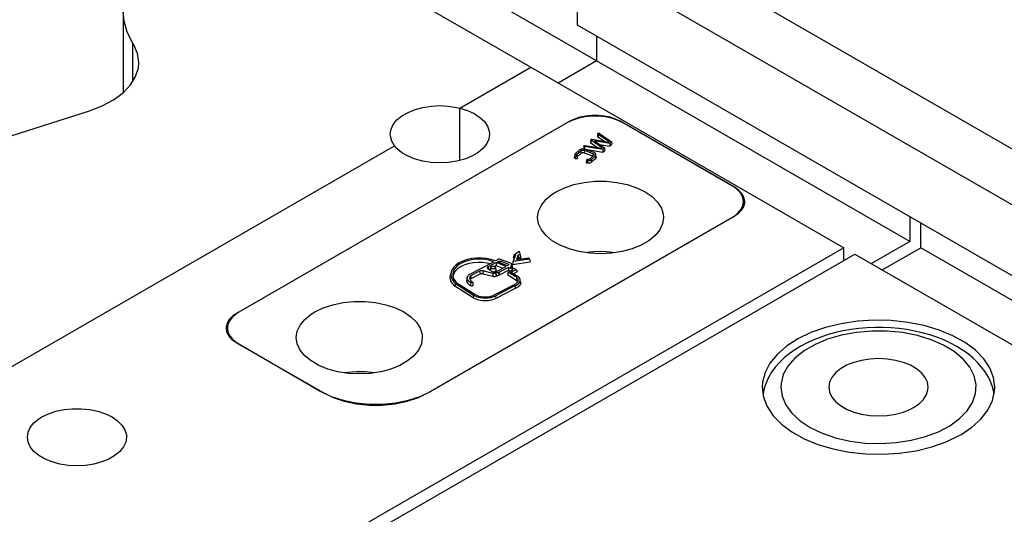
# Model space of a CAD drawing. Header units: inches. Extents: x 3 to 289, y 4 to 291.
# Tile 420 of 634: x 26.18 to 29.35, y 276.92 to 278.52. Entities that reach past the tile are written whole.
import ezdxf

# ---------------------------------------------------------------- set-up
doc = ezdxf.new("R2010")
doc.units = ezdxf.units.IN
doc.header["$LTSCALE"] = 0.5
doc.header["$MEASUREMENT"] = 0
doc.layers.add('DIE', color=7, linetype='Continuous')

msp = doc.modelspace()

# ---------------------------------------------------------------- linework, layer by layer
at = {"layer": 'DIE', "color": 9, "linetype": 'Continuous'}
for p, q in [((29.654, 277.9379), (27.8862, 278.9585)), ((26.8636, 278.9175), (27.824, 278.363)), ((28.0361, 278.3835), (27.329, 278.7917)), ((27.8862, 278.7789), (29.5656, 277.8093)), ((27.9746, 278.4992), (27.9746, 278.7278)), ((26.5098, 278.5415), (26.5098, 278.2812)), ((26.5124, 278.5121), (26.5098, 278.5415)), ((26.5228, 278.4761), (26.5124, 278.5121)), ((29.7424, 277.4786), (27.9746, 278.4992)), ((26.541, 278.4412), (26.5228, 278.4761)), ((28.0361, 278.4637), (28.0361, 278.3835)), ((28.0361, 278.4637), (28.0361, 278.3835)), ((26.541, 278.317), (26.541, 278.4412)), ((26.5443, 278.4356), (26.541, 278.4412)), ((26.5562, 278.4077), (26.5443, 278.4356)), ((26.5602, 278.3791), (26.5562, 278.4077)), ((26.5497, 278.3329), (26.5586, 278.3611)), ((26.5586, 278.3611), (26.5602, 278.3791)), ((27.5955, 278.2311), (27.824, 278.363)), ((27.5955, 278.2311), (27.824, 278.363)), ((27.824, 278.363), (28.8336, 277.7801)), ((28.0361, 278.3835), (27.9123, 278.312)), ((28.0361, 278.3835), (27.9123, 278.312)), ((29.0457, 277.8006), (28.0361, 278.3835)), ((26.533, 278.3058), (26.5497, 278.3329)), ((26.5091, 278.2806), (26.533, 278.3058)), ((26.4785, 278.258), (26.5091, 278.2806)), ((26.4005, 278.2226), (26.4419, 278.2385)), ((26.4419, 278.2385), (26.4785, 278.258)), ((27.4508, 278.2266), (27.4761, 278.2334)), ((27.4761, 278.2334), (27.5031, 278.2376)), ((27.5031, 278.2376), (27.5308, 278.239)), ((27.5308, 278.239), (27.5586, 278.2376)), ((27.5586, 278.2376), (27.5856, 278.2334)), ((27.5856, 278.2334), (27.5955, 278.2311)), ((27.5955, 278.0621), (27.5955, 278.2311)), ((27.5955, 278.0621), (27.5955, 278.2311)), ((27.5955, 278.2311), (27.6199, 278.2234)), ((26.1513, 278.1428), (26.4005, 278.2226)), ((27.3923, 278.1928), (27.4083, 278.206)), ((27.4083, 278.206), (27.428, 278.2174)), ((27.428, 278.2174), (27.4508, 278.2266)), ((27.6199, 278.2234), (27.6416, 278.2133)), ((27.6416, 278.2133), (27.66, 278.2012)), ((27.66, 278.2012), (27.6744, 278.1874)), ((27.9652, 278.1959), (27.9498, 278.1885)), ((27.9783, 278.1988), (27.9594, 278.1925)), ((27.9825, 278.2017), (27.9652, 278.1959)), ((27.9988, 278.2031), (27.9783, 278.1988)), ((28.0014, 278.2056), (27.9825, 278.2017)), ((28.0202, 278.2052), (27.9988, 278.2031)), ((28.0211, 278.2077), (28.0014, 278.2056)), ((28.042, 278.2052), (28.0202, 278.2052)), ((28.0411, 278.2077), (28.0211, 278.2077)), ((28.0609, 278.2056), (28.0411, 278.2077)), ((28.0635, 278.2031), (28.042, 278.2052)), ((28.0797, 278.2017), (28.0609, 278.2056)), ((28.084, 278.1988), (28.0635, 278.2031)), ((28.0971, 278.1959), (28.0797, 278.2017)), ((28.1028, 278.1925), (28.084, 278.1988)), ((28.1124, 278.1885), (28.0971, 278.1959)), ((27.9498, 278.1885), (26.875, 277.5679)), ((27.9427, 278.1844), (26.8821, 277.572)), ((27.3733, 278.1627), (27.3805, 278.1782)), ((27.3805, 278.1782), (27.3923, 278.1928)), ((27.6744, 278.1874), (27.6845, 278.1724)), ((27.6845, 278.1724), (27.6899, 278.1566)), ((27.9594, 278.1925), (27.9427, 278.1844)), ((28.1195, 278.1844), (28.1028, 278.1925)), ((28.4801, 277.9762), (28.1124, 278.1885)), ((28.4731, 277.9803), (28.1195, 278.1844)), ((27.3708, 278.1466), (27.3733, 278.1627)), ((27.3712, 278.1405), (27.3708, 278.1466)), ((27.3755, 278.1246), (27.3712, 278.1405)), ((27.6908, 278.1466), (27.6884, 278.1306)), ((27.6899, 278.1566), (27.6908, 278.1466)), ((28.0395, 278.1485), (28.0386, 278.1403)), ((28.0386, 278.1403), (28.0386, 278.1399)), ((28.0386, 278.1399), (28.0388, 278.1395)), ((28.0388, 278.1395), (28.039, 278.1392)), ((28.039, 278.1392), (28.0394, 278.1388)), ((28.0394, 278.1388), (28.0396, 278.1387)), ((28.0395, 278.1485), (28.0396, 278.1488)), ((28.0395, 278.1483), (28.0395, 278.1485)), ((28.0395, 278.148), (28.0395, 278.1483)), ((28.0397, 278.1477), (28.0395, 278.148)), ((28.0396, 278.1488), (28.0398, 278.1491)), ((28.0396, 278.1387), (28.0613, 278.1239)), ((28.0399, 278.1474), (28.0397, 278.1477)), ((28.0398, 278.1491), (28.04, 278.1493)), ((28.0402, 278.1472), (28.0399, 278.1474)), ((28.04, 278.1493), (28.0404, 278.1496)), ((28.0767, 278.1223), (28.0402, 278.1472)), ((28.0404, 278.1496), (28.0408, 278.1498)), ((28.0408, 278.1498), (28.0412, 278.15)), ((28.0412, 278.15), (28.0417, 278.1501)), ((28.0417, 278.1501), (28.0423, 278.1501)), ((28.0423, 278.1501), (28.0428, 278.1501)), ((28.0428, 278.1501), (28.0434, 278.1501)), ((28.0434, 278.1501), (28.0439, 278.15)), ((28.0439, 278.15), (28.0443, 278.1498)), ((28.0443, 278.1498), (28.0448, 278.1497)), ((28.0448, 278.1497), (28.045, 278.1495)), ((28.045, 278.1495), (28.0845, 278.1226)), ((25.6937, 277.1332), (27.3845, 278.1093)), ((25.7008, 277.1373), (27.3845, 278.1093)), ((27.3845, 278.1093), (27.3755, 278.1246)), ((27.3923, 278.1004), (27.3845, 278.1093)), ((27.4083, 278.0872), (27.3923, 278.1004)), ((27.6694, 278.1004), (27.6534, 278.0872)), ((27.6812, 278.115), (27.6694, 278.1004)), ((27.6884, 278.1306), (27.6812, 278.115)), ((27.9953, 278.1091), (27.9944, 278.101)), ((27.9944, 278.101), (27.9944, 278.1006)), ((27.9944, 278.1006), (27.9945, 278.1002)), ((27.9953, 278.1094), (27.9955, 278.1097)), ((27.9953, 278.1091), (27.9953, 278.1094)), ((27.9953, 278.1089), (27.9953, 278.1091)), ((27.9953, 278.1086), (27.9953, 278.1089)), ((27.9955, 278.1083), (27.9953, 278.1086)), ((27.9955, 278.1097), (27.9958, 278.11)), ((27.9958, 278.108), (27.9955, 278.1083)), ((27.9958, 278.11), (27.9961, 278.1102)), ((27.9961, 278.1078), (27.9958, 278.108)), ((27.9961, 278.1102), (27.9965, 278.1105)), ((27.9965, 278.1076), (27.9961, 278.1078)), ((27.9965, 278.1105), (27.997, 278.1106)), ((27.997, 278.1074), (27.9965, 278.1076)), ((27.997, 278.1106), (27.9975, 278.1107)), ((27.9975, 278.1073), (27.997, 278.1074)), ((27.9975, 278.1107), (27.998, 278.1108)), ((28.0561, 278.0974), (27.9975, 278.1073)), ((27.998, 278.1108), (27.9986, 278.1108)), ((27.9986, 278.1108), (27.9991, 278.1108)), ((27.9991, 278.1108), (27.9992, 278.1107)), ((27.9992, 278.1107), (28.0534, 278.1016)), ((28.0174, 278.1288), (28.0165, 278.1207)), ((28.0165, 278.1207), (28.0165, 278.1202)), ((28.0165, 278.1202), (28.0167, 278.1199)), ((28.0167, 278.1199), (28.0169, 278.1195)), ((28.0169, 278.1195), (28.0173, 278.1191)), ((28.0173, 278.1191), (28.0174, 278.119)), ((28.0174, 278.1288), (28.0175, 278.1291)), ((28.0174, 278.1287), (28.0174, 278.1288)), ((28.0174, 278.1284), (28.0174, 278.1287)), ((28.0176, 278.1281), (28.0174, 278.1284)), ((28.0174, 278.119), (28.039, 278.104)), ((28.0175, 278.1291), (28.0176, 278.1294)), ((28.0176, 278.1294), (28.0179, 278.1297)), ((28.0178, 278.1278), (28.0176, 278.1281)), ((28.0181, 278.1275), (28.0178, 278.1278)), ((28.0179, 278.1297), (28.0182, 278.1299)), ((28.0543, 278.1024), (28.0181, 278.1275)), ((28.0182, 278.1299), (28.0186, 278.1301)), ((28.0186, 278.1301), (28.0191, 278.1303)), ((28.0191, 278.1303), (28.0196, 278.1304)), ((28.0196, 278.1304), (28.0201, 278.1305)), ((28.0201, 278.1305), (28.0207, 278.1305)), ((28.0207, 278.1305), (28.0212, 278.1304)), ((28.0212, 278.1304), (28.0213, 278.1304)), ((28.0213, 278.1304), (28.0758, 278.1216)), ((28.0786, 278.1174), (28.0293, 278.1254)), ((28.0293, 278.1254), (28.062, 278.1026)), ((28.0456, 278.114), (28.079, 278.1086)), ((28.0534, 278.1016), (28.0543, 278.1024)), ((28.062, 278.1026), (28.0561, 278.0974)), ((28.062, 278.1026), (28.0631, 278.0945)), ((28.0758, 278.1216), (28.0767, 278.1223)), ((28.0845, 278.1226), (28.0786, 278.1174)), ((28.0786, 278.1174), (28.079, 278.1086)), ((28.079, 278.1086), (28.0856, 278.1145)), ((28.0845, 278.1226), (28.0856, 278.1145)), ((27.428, 278.0759), (27.4083, 278.0872)), ((27.4508, 278.0666), (27.428, 278.0759)), ((27.6337, 278.0759), (27.6108, 278.0666)), ((27.6534, 278.0872), (27.6337, 278.0759)), ((27.9654, 278.0809), (27.9646, 278.0728)), ((27.9646, 278.0716), (27.9646, 278.0728)), ((27.965, 278.0703), (27.9646, 278.0716)), ((27.9658, 278.0691), (27.965, 278.0703)), ((27.9656, 278.0816), (27.9654, 278.0809)), ((27.9654, 278.0809), (27.9655, 278.0797)), ((27.9655, 278.0797), (27.9659, 278.0785)), ((27.9661, 278.0829), (27.9656, 278.0816)), ((27.967, 278.0679), (27.9658, 278.0691)), ((27.9659, 278.0785), (27.9667, 278.0773)), ((27.967, 278.084), (27.9661, 278.0829)), ((27.9667, 278.0773), (27.9677, 278.0763)), ((27.9798, 278.0955), (27.967, 278.084)), ((27.9677, 278.0763), (27.968, 278.0761)), ((27.968, 278.0761), (27.9685, 278.0759)), ((27.9685, 278.0759), (27.9689, 278.0757)), ((27.9689, 278.0757), (27.9694, 278.0756)), ((27.9694, 278.0756), (27.97, 278.0756)), ((27.97, 278.0756), (27.9705, 278.0756)), ((27.9705, 278.0756), (27.9711, 278.0756)), ((27.9711, 278.0756), (27.9716, 278.0757)), ((27.9716, 278.0757), (27.972, 278.0759)), ((27.9717, 278.0809), (27.9719, 278.0815)), ((27.9717, 278.0803), (27.9717, 278.0809)), ((27.9717, 278.0802), (27.9717, 278.0803)), ((27.9719, 278.0796), (27.9717, 278.0802)), ((27.9719, 278.0815), (27.9723, 278.0821)), ((27.9723, 278.079), (27.9719, 278.0796)), ((27.972, 278.0759), (27.9725, 278.0761)), ((27.9723, 278.0821), (27.9724, 278.0822)), ((27.9728, 278.0784), (27.9723, 278.079)), ((27.9724, 278.0822), (27.9848, 278.0933)), ((27.9724, 278.0822), (27.9728, 278.0785)), ((27.9725, 278.0761), (27.9728, 278.0763)), ((27.9729, 278.0784), (27.9728, 278.0784)), ((27.9728, 278.0763), (27.9731, 278.0766)), ((27.9731, 278.0781), (27.9729, 278.0784)), ((27.9733, 278.0778), (27.9731, 278.0781)), ((27.9731, 278.0766), (27.9733, 278.0769)), ((27.9734, 278.0775), (27.9733, 278.0778)), ((27.9733, 278.0769), (27.9734, 278.0772)), ((27.9742, 278.0694), (27.9734, 278.0775)), ((27.9734, 278.0772), (27.9734, 278.0775)), ((27.9855, 278.0849), (27.9737, 278.0743)), ((27.9741, 278.0686), (27.9738, 278.0682)), ((27.9742, 278.069), (27.9741, 278.0686)), ((27.9742, 278.0694), (27.9742, 278.069)), ((27.98, 278.0957), (27.9798, 278.0955)), ((27.9819, 278.0968), (27.98, 278.0957)), ((27.9841, 278.0978), (27.9819, 278.0968)), ((27.9865, 278.0985), (27.9841, 278.0978)), ((27.9848, 278.0933), (27.9859, 278.0941)), ((27.9857, 278.085), (27.9855, 278.0849)), ((27.9867, 278.0856), (27.9857, 278.085)), ((27.9859, 278.0941), (27.9872, 278.0946)), ((27.9891, 278.099), (27.9865, 278.0985)), ((27.9879, 278.0861), (27.9867, 278.0856)), ((27.9872, 278.0946), (27.9886, 278.0951)), ((27.9892, 278.0865), (27.9879, 278.0861)), ((27.9886, 278.0951), (27.9902, 278.0954)), ((27.9918, 278.0992), (27.9891, 278.099)), ((27.9906, 278.0868), (27.9892, 278.0865)), ((27.9902, 278.0954), (27.9918, 278.0955)), ((27.9921, 278.0869), (27.9906, 278.0868)), ((27.9945, 278.0991), (27.9918, 278.0992)), ((27.9918, 278.0955), (27.9934, 278.0955)), ((27.9936, 278.0868), (27.9921, 278.0869)), ((27.9934, 278.0955), (27.995, 278.0953)), ((27.995, 278.0866), (27.9936, 278.0868)), ((27.9945, 278.1002), (27.9948, 278.0998)), ((27.9972, 278.0987), (27.9945, 278.0991)), ((27.9948, 278.0998), (27.9952, 278.0995)), ((27.995, 278.0953), (27.9966, 278.095)), ((27.9964, 278.0863), (27.995, 278.0866)), ((27.9952, 278.0995), (27.9956, 278.0992)), ((27.9956, 278.0992), (27.9962, 278.0989)), ((27.9962, 278.0989), (27.9964, 278.0988)), ((27.997, 278.0861), (27.9964, 278.0863)), ((27.9966, 278.095), (27.9968, 278.0949)), ((27.9968, 278.0949), (28.0233, 278.085)), ((28.0234, 278.0762), (27.997, 278.0861)), ((27.9997, 278.0981), (27.9972, 278.0987)), ((27.9988, 278.0984), (28.0565, 278.0886)), ((28.0004, 278.0979), (27.9997, 278.0981)), ((28.0278, 278.0876), (28.0004, 278.0979)), ((28.0263, 278.0778), (28.0138, 278.0668)), ((28.0188, 278.0646), (28.0317, 278.076)), ((28.0233, 278.085), (28.0239, 278.0848)), ((28.0242, 278.0758), (28.0234, 278.0762)), ((28.0239, 278.0848), (28.0251, 278.0841)), ((28.0251, 278.0841), (28.0261, 278.0834)), ((28.0261, 278.0834), (28.0268, 278.0825)), ((28.0267, 278.0783), (28.0263, 278.0778)), ((28.0272, 278.0792), (28.0267, 278.0783)), ((28.0268, 278.0825), (28.0273, 278.0816)), ((28.0275, 278.0801), (28.0272, 278.0792)), ((28.0273, 278.0816), (28.0275, 278.0807)), ((28.0275, 278.0807), (28.0275, 278.0801)), ((28.0294, 278.0867), (28.0278, 278.0876)), ((28.0311, 278.0855), (28.0294, 278.0867)), ((28.0324, 278.0841), (28.0311, 278.0855)), ((28.0317, 278.076), (28.0328, 278.0775)), ((28.0333, 278.0826), (28.0324, 278.0841)), ((28.0328, 278.0775), (28.0335, 278.079)), ((28.0339, 278.0696), (28.0329, 278.0681)), ((28.0337, 278.081), (28.0333, 278.0826)), ((28.0335, 278.079), (28.0337, 278.0805)), ((28.0346, 278.0729), (28.0337, 278.081)), ((28.0337, 278.0805), (28.0337, 278.081)), ((28.0345, 278.0712), (28.0339, 278.0696)), ((28.0346, 278.0729), (28.0345, 278.0712)), ((28.0561, 278.0974), (28.0565, 278.0886)), ((28.0565, 278.0886), (28.0631, 278.0945)), ((27.4761, 278.0598), (27.4508, 278.0666)), ((27.5031, 278.0556), (27.4761, 278.0598)), ((27.5308, 278.0542), (27.5031, 278.0556)), ((27.5586, 278.0556), (27.5308, 278.0542)), ((27.5856, 278.0598), (27.5586, 278.0556)), ((27.6108, 278.0666), (27.5856, 278.0598)), ((27.9674, 278.0676), (27.967, 278.0679)), ((27.9679, 278.0674), (27.9674, 278.0676)), ((27.9685, 278.0671), (27.9679, 278.0674)), ((27.9691, 278.067), (27.9685, 278.0671)), ((27.9698, 278.0669), (27.9691, 278.067)), ((27.9705, 278.0669), (27.9698, 278.0669)), ((27.9712, 278.067), (27.9705, 278.0669)), ((27.9718, 278.0671), (27.9712, 278.067)), ((27.9725, 278.0673), (27.9718, 278.0671)), ((27.973, 278.0675), (27.9725, 278.0673)), ((27.9735, 278.0678), (27.973, 278.0675)), ((27.9738, 278.0682), (27.9735, 278.0678)), ((28.0038, 278.0637), (28.0029, 278.0556)), ((28.0029, 278.0555), (28.0029, 278.0556)), ((28.003, 278.0551), (28.0029, 278.0555)), ((28.0032, 278.0547), (28.003, 278.0551)), ((28.0034, 278.0543), (28.0032, 278.0547)), ((28.0038, 278.054), (28.0034, 278.0543)), ((28.0039, 278.064), (28.0038, 278.0637)), ((28.0038, 278.0637), (28.0038, 278.0634)), ((28.0038, 278.0634), (28.0039, 278.0631)), ((28.0043, 278.0537), (28.0038, 278.054)), ((28.004, 278.0643), (28.0039, 278.064)), ((28.0039, 278.0631), (28.0041, 278.0628)), ((28.0043, 278.0646), (28.004, 278.0643)), ((28.0041, 278.0628), (28.0044, 278.0626)), ((28.0046, 278.0648), (28.0043, 278.0646)), ((28.0049, 278.0535), (28.0043, 278.0537)), ((28.0044, 278.0626), (28.0048, 278.0623)), ((28.005, 278.065), (28.0046, 278.0648)), ((28.0048, 278.0623), (28.0052, 278.0621)), ((28.0055, 278.0533), (28.0049, 278.0535)), ((28.0054, 278.0652), (28.005, 278.065)), ((28.0052, 278.0621), (28.0057, 278.062)), ((28.0059, 278.0653), (28.0054, 278.0652)), ((28.0062, 278.0532), (28.0055, 278.0533)), ((28.0057, 278.062), (28.0062, 278.0619)), ((28.0065, 278.0654), (28.0059, 278.0653)), ((28.0063, 278.0619), (28.0062, 278.0532)), ((28.0062, 278.0619), (28.0063, 278.0619)), ((28.0071, 278.0531), (28.0062, 278.0532)), ((28.0063, 278.0619), (28.0085, 278.0617)), ((28.007, 278.0654), (28.0065, 278.0654)), ((28.0075, 278.0654), (28.007, 278.0654)), ((28.0095, 278.0531), (28.0071, 278.0531)), ((28.008, 278.0654), (28.0075, 278.0654)), ((28.0091, 278.0653), (28.008, 278.0654)), ((28.0085, 278.0617), (28.0107, 278.0618)), ((28.0102, 278.0654), (28.0091, 278.0653)), ((28.0118, 278.0533), (28.0095, 278.0531)), ((28.0112, 278.0656), (28.0102, 278.0654)), ((28.0107, 278.0618), (28.0128, 278.0621)), ((28.0122, 278.0659), (28.0112, 278.0656)), ((28.014, 278.0537), (28.0118, 278.0533)), ((28.013, 278.0663), (28.0122, 278.0659)), ((28.0128, 278.0621), (28.0148, 278.0626)), ((28.0138, 278.0668), (28.013, 278.0663)), ((28.0161, 278.0543), (28.014, 278.0537)), ((28.0148, 278.0626), (28.0167, 278.0634)), ((28.0179, 278.0552), (28.0161, 278.0543)), ((28.0167, 278.0634), (28.0182, 278.0642)), ((28.0195, 278.0562), (28.0179, 278.0552)), ((28.0182, 278.0642), (28.0188, 278.0646)), ((28.0188, 278.0646), (28.0195, 278.0562)), ((28.0325, 278.0676), (28.0195, 278.0562)), ((28.0329, 278.0681), (28.0325, 278.0676)), ((27.9052, 277.9611), (27.9323, 277.9743)), ((27.9323, 277.9743), (27.963, 277.9845)), ((27.963, 277.9845), (27.9962, 277.9915)), ((27.9962, 277.9915), (28.0311, 277.995)), ((28.0311, 277.995), (28.0665, 277.995)), ((28.0665, 277.995), (28.1014, 277.9915)), ((28.1014, 277.9915), (28.1346, 277.9845)), ((28.1346, 277.9845), (28.1653, 277.9743)), ((28.1653, 277.9743), (28.1924, 277.9611)), ((28.4784, 277.977), (28.4731, 277.9803)), ((28.4804, 277.9756), (28.4784, 277.977)), ((28.4826, 277.9747), (28.4801, 277.9762)), ((28.4929, 277.9653), (28.4804, 277.9756)), ((28.495, 277.9656), (28.4826, 277.9747)), ((27.8729, 277.9368), (27.8932, 277.9536)), ((27.8932, 277.9536), (27.9052, 277.9611)), ((28.1924, 277.9611), (28.2152, 277.9455)), ((28.2152, 277.9455), (28.2329, 277.9278)), ((28.5021, 277.9539), (28.4929, 277.9653)), ((28.4984, 277.9624), (28.495, 277.9656)), ((28.5069, 277.9519), (28.4984, 277.9624)), ((28.5078, 277.9418), (28.5021, 277.9539)), ((28.5121, 277.9408), (28.5069, 277.9519)), ((28.5097, 277.9292), (28.5078, 277.9418)), ((27.8488, 277.8986), (27.8579, 277.9183)), ((27.8579, 277.9183), (27.8729, 277.9368)), ((28.2329, 277.9278), (28.245, 277.9085)), ((28.5021, 277.9045), (28.5078, 277.9167)), ((28.5045, 277.903), (28.5108, 277.914)), ((28.5078, 277.9167), (28.5097, 277.9292)), ((28.5097, 277.9116), (28.5097, 277.9292)), ((28.5108, 277.914), (28.5136, 277.9255)), ((28.5138, 277.9292), (28.5121, 277.9408)), ((28.5136, 277.9255), (28.5138, 277.9292)), ((27.4937, 277.3128), (28.4801, 277.8823)), ((27.5008, 277.3169), (28.4731, 277.8782)), ((27.8457, 277.8782), (27.8488, 277.8986)), ((27.8488, 277.8578), (27.8457, 277.8782)), ((28.245, 277.9085), (28.2512, 277.8884)), ((28.2519, 277.8782), (28.2488, 277.8578)), ((28.2512, 277.8884), (28.2519, 277.8782)), ((28.4731, 277.8782), (28.4784, 277.8815)), ((28.4784, 277.8815), (28.4913, 277.8916)), ((28.4801, 277.8823), (28.493, 277.8911)), ((28.4913, 277.8916), (28.4929, 277.8931)), ((28.4929, 277.8931), (28.5021, 277.9045)), ((28.493, 277.8911), (28.495, 277.8928)), ((28.495, 277.8928), (28.5045, 277.903)), ((29.0457, 277.8808), (29.0457, 277.8006)), ((27.8579, 277.8381), (27.8488, 277.8578)), ((28.2488, 277.8578), (28.2397, 277.8381)), ((29.0811, 277.7801), (29.0811, 277.8604)), ((27.8729, 277.8196), (27.8579, 277.8381)), ((27.8932, 277.8028), (27.8729, 277.8196)), ((28.2247, 277.8196), (28.2044, 277.8028)), ((28.2397, 277.8381), (28.2247, 277.8196)), ((27.9182, 277.7884), (27.8932, 277.8028)), ((27.9472, 277.7766), (27.9182, 277.7884)), ((28.1794, 277.7884), (28.1504, 277.7766)), ((28.2044, 277.8028), (28.1794, 277.7884)), ((29.0457, 277.8006), (28.922, 277.7291)), ((28.8336, 277.7801), (27.0086, 276.7265)), ((27.1356, 276.759), (28.8689, 277.7597)), ((27.7668, 277.7364), (27.776, 277.7573)), ((27.7703, 277.7576), (27.7669, 277.7486)), ((27.7703, 277.7576), (27.786, 277.769)), ((27.776, 277.7573), (27.7703, 277.7576)), ((27.7827, 277.7572), (27.7777, 277.742)), ((27.7899, 277.7569), (27.7827, 277.7572)), ((27.7827, 277.7572), (27.7842, 277.7479)), ((27.786, 277.769), (27.7899, 277.7569)), ((27.7899, 277.7569), (27.7921, 277.7476)), ((27.9793, 277.768), (27.9472, 277.7766)), ((28.0135, 277.7627), (27.9793, 277.768)), ((28.0488, 277.7609), (28.0135, 277.7627)), ((28.0841, 277.7627), (28.0488, 277.7609)), ((28.1183, 277.768), (28.0841, 277.7627)), ((28.1504, 277.7766), (28.1183, 277.768)), ((28.8336, 277.7393), (28.8336, 277.7801)), ((28.8689, 277.7597), (30.4238, 276.862)), ((28.9573, 277.7087), (29.0811, 277.7801)), ((30.5476, 276.9335), (29.0811, 277.7801)), ((27.5821, 277.7242), (27.5742, 277.7162)), ((27.5864, 277.7215), (27.5793, 277.7139)), ((27.5923, 277.7314), (27.5821, 277.7242)), ((27.5957, 277.7282), (27.5864, 277.7215)), ((27.5912, 277.7154), (27.6011, 277.7217)), ((27.6045, 277.7374), (27.5923, 277.7314)), ((27.6069, 277.7339), (27.5957, 277.7282)), ((27.6011, 277.7217), (27.6127, 277.7268)), ((27.6183, 277.742), (27.6045, 277.7374)), ((27.6197, 277.7384), (27.6069, 277.7339)), ((27.6127, 277.7268), (27.6257, 277.7307)), ((27.6333, 277.7453), (27.6183, 277.742)), ((27.6336, 277.7415), (27.6197, 277.7384)), ((27.6251, 277.6937), (27.7051, 277.7353)), ((27.6257, 277.7307), (27.6396, 277.7332)), ((27.6491, 277.7469), (27.6333, 277.7453)), ((27.6482, 277.7432), (27.6336, 277.7415)), ((27.6396, 277.7332), (27.6541, 277.7343)), ((27.6631, 277.7434), (27.6482, 277.7432)), ((27.6651, 277.747), (27.6491, 277.7469)), ((27.6541, 277.7343), (27.6687, 277.7339)), ((27.6779, 277.7422), (27.6631, 277.7434)), ((27.6809, 277.7454), (27.6651, 277.747)), ((27.6687, 277.7339), (27.6829, 277.7321)), ((27.692, 277.7394), (27.6779, 277.7422)), ((27.696, 277.7423), (27.6809, 277.7454)), ((27.6829, 277.7321), (27.6941, 277.7296)), ((27.7122, 277.7325), (27.686, 277.7188)), ((27.7051, 277.7353), (27.692, 277.7394)), ((27.7099, 277.7378), (27.696, 277.7423)), ((27.6962, 277.7192), (27.6969, 277.7197)), ((27.6969, 277.7197), (27.6979, 277.7202)), ((27.6979, 277.7202), (27.6991, 277.7206)), ((27.6991, 277.7206), (27.7004, 277.7208)), ((27.7004, 277.7208), (27.7017, 277.721)), ((27.7017, 277.721), (27.7031, 277.721)), ((27.7031, 277.721), (27.7045, 277.7208)), ((27.7045, 277.7208), (27.7057, 277.7206)), ((27.7057, 277.7206), (27.7069, 277.7202)), ((27.7069, 277.7202), (27.7124, 277.723)), ((27.7069, 277.7202), (27.708, 277.7197)), ((27.708, 277.7197), (27.7089, 277.7191)), ((27.7201, 277.743), (27.7099, 277.7378)), ((27.7113, 277.7025), (27.7443, 277.7197)), ((27.7443, 277.7197), (27.7122, 277.7325)), ((27.7122, 277.7325), (27.7124, 277.723)), ((27.7124, 277.723), (27.7341, 277.7144)), ((27.717, 277.7349), (27.7214, 277.7372)), ((27.7491, 277.7222), (27.717, 277.7349)), ((27.723, 277.7435), (27.7201, 277.743)), ((27.7214, 277.7372), (27.7254, 277.7377)), ((27.7214, 277.7372), (27.7218, 277.733)), ((27.7567, 277.7316), (27.723, 277.7435)), ((27.7254, 277.7377), (27.7252, 277.7317)), ((27.7254, 277.7377), (27.7518, 277.7274)), ((27.7498, 277.7227), (27.7491, 277.7222)), ((27.7508, 277.7236), (27.7498, 277.7227)), ((27.7514, 277.7246), (27.7508, 277.7236)), ((27.7518, 277.7274), (27.7512, 277.7241)), ((27.7518, 277.7256), (27.7514, 277.7246)), ((27.7518, 277.7274), (27.7519, 277.7267)), ((27.7519, 277.7257), (27.7518, 277.7256)), ((27.7519, 277.7267), (27.7519, 277.7257)), ((27.7623, 277.728), (27.7567, 277.7316)), ((27.76, 277.7178), (27.7623, 277.728)), ((27.7623, 277.728), (27.7642, 277.7201)), ((27.7642, 277.7201), (27.7633, 277.7163)), ((27.7668, 277.7364), (27.7644, 277.7268)), ((27.7644, 277.7268), (27.8217, 277.7347)), ((27.8195, 277.7436), (27.7668, 277.7364)), ((27.7669, 277.7486), (27.7721, 277.7483)), ((27.7777, 277.742), (27.8172, 277.7483)), ((27.7824, 277.7427), (27.7842, 277.7479)), ((27.7842, 277.7479), (27.7921, 277.7476)), ((27.8172, 277.7483), (27.8195, 277.7436)), ((27.8195, 277.7436), (27.8217, 277.7347)), ((27.5642, 277.683), (27.5648, 277.6924)), ((27.5666, 277.7007), (27.5648, 277.6927)), ((27.5648, 277.6924), (27.5648, 277.6927)), ((27.5666, 277.7007), (27.566, 277.6915)), ((27.566, 277.6915), (27.5681, 277.6823)), ((27.5688, 277.7075), (27.5666, 277.7007)), ((27.5742, 277.7162), (27.5688, 277.7075)), ((27.5745, 277.7058), (27.5723, 277.6972)), ((27.5723, 277.6972), (27.5726, 277.6886)), ((27.5726, 277.6886), (27.5728, 277.688)), ((27.5728, 277.688), (27.5759, 277.6795)), ((27.5739, 277.6839), (27.5746, 277.6923)), ((27.5793, 277.7139), (27.5745, 277.7058)), ((27.5746, 277.6923), (27.5778, 277.7005)), ((27.5778, 277.7005), (27.5834, 277.7083)), ((27.5834, 277.7083), (27.5912, 277.7154)), ((27.6191, 277.6848), (27.6204, 277.6881)), ((27.6204, 277.6881), (27.6226, 277.6914)), ((27.6226, 277.6914), (27.6251, 277.6937)), ((27.6296, 277.6895), (27.6278, 277.6869)), ((27.659, 277.7048), (27.6296, 277.6895)), ((27.6296, 277.6895), (27.6311, 277.6807)), ((27.6311, 277.6807), (27.6602, 277.6959)), ((27.66, 277.7052), (27.659, 277.7048)), ((27.6615, 277.7058), (27.66, 277.7052)), ((27.6602, 277.6959), (27.6615, 277.6964)), ((27.6633, 277.7062), (27.6615, 277.7058)), ((27.6615, 277.6964), (27.6628, 277.6968)), ((27.6628, 277.6968), (27.6643, 277.6971)), ((27.6651, 277.7064), (27.6633, 277.7062)), ((27.6643, 277.6971), (27.6658, 277.6972)), ((27.6669, 277.7064), (27.6651, 277.7064)), ((27.6658, 277.6972), (27.6673, 277.6971)), ((27.6687, 277.7062), (27.6669, 277.7064)), ((27.6673, 277.6971), (27.6688, 277.6969)), ((27.6704, 277.7058), (27.6687, 277.7062)), ((27.6688, 277.6969), (27.6697, 277.6967)), ((27.6697, 277.6967), (27.7012, 277.6885)), ((27.7019, 277.6976), (27.6704, 277.7058)), ((27.6837, 277.7164), (27.6836, 277.7156)), ((27.6836, 277.7156), (27.6837, 277.7153)), ((27.684, 277.717), (27.6837, 277.7164)), ((27.6837, 277.7153), (27.6839, 277.7146)), ((27.6839, 277.7146), (27.6844, 277.7139)), ((27.6845, 277.7177), (27.684, 277.717)), ((27.6844, 277.7139), (27.6851, 277.7133)), ((27.6851, 277.7183), (27.6845, 277.7177)), ((27.686, 277.7188), (27.6851, 277.7183)), ((27.6851, 277.7133), (27.6854, 277.7131)), ((27.6854, 277.7131), (27.7014, 277.7028)), ((27.6889, 277.7108), (27.6939, 277.7134)), ((27.6929, 277.709), (27.6928, 277.7083)), ((27.6947, 277.717), (27.6929, 277.709)), ((27.6946, 277.7167), (27.6947, 277.717)), ((27.6947, 277.7159), (27.6946, 277.7167)), ((27.6947, 277.717), (27.6949, 277.7178)), ((27.6949, 277.7151), (27.6947, 277.7159)), ((27.6949, 277.7178), (27.6955, 277.7185)), ((27.6955, 277.7144), (27.6949, 277.7151)), ((27.6955, 277.7185), (27.6962, 277.7192)), ((27.6962, 277.7137), (27.6955, 277.7144)), ((27.6971, 277.7131), (27.6962, 277.7137)), ((27.6982, 277.7127), (27.6971, 277.7131)), ((27.6994, 277.7123), (27.6982, 277.7127)), ((27.7007, 277.712), (27.6994, 277.7123)), ((27.702, 277.7119), (27.7007, 277.712)), ((27.7012, 277.6885), (27.7032, 277.6881)), ((27.7014, 277.7028), (27.7023, 277.7024)), ((27.7018, 277.7028), (27.7035, 277.7028)), ((27.7026, 277.6975), (27.7019, 277.6976)), ((27.7034, 277.712), (27.702, 277.7119)), ((27.7023, 277.7024), (27.7033, 277.702)), ((27.7043, 277.6972), (27.7026, 277.6975)), ((27.7032, 277.6881), (27.7053, 277.6879)), ((27.7033, 277.702), (27.7044, 277.7017)), ((27.7047, 277.7121), (27.7034, 277.712)), ((27.7035, 277.7028), (27.7051, 277.703)), ((27.7062, 277.6971), (27.7043, 277.6972)), ((27.7044, 277.7017), (27.7056, 277.7015)), ((27.706, 277.7124), (27.7047, 277.7121)), ((27.7051, 277.703), (27.7067, 277.7033)), ((27.7053, 277.6879), (27.7074, 277.688)), ((27.7056, 277.7015), (27.7069, 277.7015)), ((27.7072, 277.7128), (27.706, 277.7124)), ((27.708, 277.6972), (27.7062, 277.6971)), ((27.7067, 277.7033), (27.7081, 277.7038)), ((27.7069, 277.7015), (27.7081, 277.7016)), ((27.7082, 277.7134), (27.7072, 277.7128)), ((27.7074, 277.688), (27.7096, 277.6882)), ((27.7098, 277.6975), (27.708, 277.6972)), ((27.7081, 277.7038), (27.7092, 277.7044)), ((27.7081, 277.7016), (27.7093, 277.7018)), ((27.709, 277.714), (27.7082, 277.7134)), ((27.7089, 277.7191), (27.7095, 277.7184)), ((27.7097, 277.7147), (27.709, 277.714)), ((27.7092, 277.7044), (27.7103, 277.7051)), ((27.7093, 277.7018), (27.7103, 277.7021)), ((27.7095, 277.7184), (27.71, 277.7176)), ((27.7096, 277.6882), (27.7116, 277.6886)), ((27.7101, 277.7154), (27.7097, 277.7147)), ((27.7115, 277.6979), (27.7098, 277.6975)), ((27.71, 277.7176), (27.7102, 277.717)), ((27.7103, 277.7162), (27.7101, 277.7154)), ((27.712, 277.709), (27.7102, 277.717)), ((27.7102, 277.717), (27.7103, 277.7162)), ((27.7103, 277.7051), (27.7111, 277.7059)), ((27.7103, 277.7021), (27.7113, 277.7025)), ((27.7111, 277.7059), (27.7117, 277.7069)), ((27.7202, 277.7008), (27.7115, 277.6979)), ((27.7116, 277.6886), (27.7123, 277.6888)), ((27.7117, 277.7069), (27.712, 277.7078)), ((27.712, 277.7088), (27.712, 277.709)), ((27.712, 277.7078), (27.712, 277.7088)), ((27.7123, 277.6888), (27.721, 277.6917)), ((27.7205, 277.7009), (27.7202, 277.7008)), ((27.722, 277.7015), (27.7205, 277.7009)), ((27.721, 277.6917), (27.7228, 277.6924)), ((27.7517, 277.717), (27.722, 277.7015)), ((27.7228, 277.6924), (27.7232, 277.6926)), ((27.7232, 277.6926), (27.7518, 277.7075)), ((27.7511, 277.7019), (27.7486, 277.6938)), ((27.7486, 277.6938), (27.7771, 277.6755)), ((27.7511, 277.7019), (27.767, 277.7101)), ((27.7785, 277.6843), (27.7511, 277.7019)), ((27.767, 277.7101), (27.7517, 277.717)), ((27.7517, 277.717), (27.7518, 277.7075)), ((27.7518, 277.7075), (27.7572, 277.7051)), ((27.7599, 277.7016), (27.7767, 277.7104)), ((27.7782, 277.6899), (27.7599, 277.7016)), ((27.7767, 277.7104), (27.76, 277.7178)), ((27.7795, 277.7023), (27.7681, 277.6964)), ((27.7767, 277.7104), (27.7795, 277.7023)), ((27.7788, 277.6896), (27.7782, 277.6899)), ((27.7828, 277.6871), (27.7788, 277.6896)), ((27.5665, 277.6737), (27.5642, 277.683)), ((27.5716, 277.6647), (27.5665, 277.6737)), ((27.5681, 277.6823), (27.5731, 277.6735)), ((27.5793, 277.6564), (27.5716, 277.6647)), ((27.5731, 277.6735), (27.5805, 277.6654)), ((27.5759, 277.6795), (27.5815, 277.6716)), ((27.5807, 277.6652), (27.5793, 277.6564)), ((27.6382, 277.6187), (27.5793, 277.6564)), ((27.5805, 277.6654), (27.5807, 277.6652)), ((27.5807, 277.6652), (27.6395, 277.6275)), ((27.5815, 277.6716), (27.5857, 277.6674)), ((27.5857, 277.6674), (27.6441, 277.6299)), ((27.6174, 277.6767), (27.6171, 277.6731)), ((27.6171, 277.6731), (27.618, 277.6695)), ((27.6191, 277.6848), (27.6174, 277.6767)), ((27.618, 277.6695), (27.6199, 277.666)), ((27.6189, 277.6831), (27.6191, 277.6848)), ((27.6192, 277.6796), (27.6189, 277.6831)), ((27.6205, 277.6762), (27.6192, 277.6796)), ((27.6199, 277.666), (27.6229, 277.6628)), ((27.6228, 277.673), (27.6205, 277.6762)), ((27.626, 277.6701), (27.6228, 277.673)), ((27.6229, 277.6628), (27.6267, 277.6599)), ((27.6301, 277.6676), (27.626, 277.6701)), ((27.6269, 277.6842), (27.6267, 277.6814)), ((27.6267, 277.6814), (27.6269, 277.6803)), ((27.6267, 277.6599), (27.6289, 277.6587)), ((27.6278, 277.6869), (27.6269, 277.6842)), ((27.6269, 277.6803), (27.6279, 277.6776)), ((27.6279, 277.6776), (27.6297, 277.675)), ((27.6287, 277.6763), (27.6298, 277.6789)), ((27.6289, 277.6587), (27.6296, 277.6583)), ((27.6296, 277.6583), (27.6304, 277.658)), ((27.6297, 277.675), (27.6323, 277.6726)), ((27.6298, 277.6789), (27.6311, 277.6807)), ((27.6304, 277.6674), (27.6301, 277.6676)), ((27.6309, 277.6672), (27.6304, 277.6674)), ((27.6304, 277.658), (27.6313, 277.6578)), ((27.6314, 277.667), (27.6309, 277.6672)), ((27.6313, 277.6578), (27.6322, 277.6577)), ((27.6321, 277.6669), (27.6314, 277.667)), ((27.6327, 277.6669), (27.6321, 277.6669)), ((27.6322, 277.6577), (27.6332, 277.6577)), ((27.6323, 277.6726), (27.6352, 277.6707)), ((27.6334, 277.6669), (27.6327, 277.6669)), ((27.6332, 277.6577), (27.6342, 277.6578)), ((27.634, 277.667), (27.6334, 277.6669)), ((27.6346, 277.6671), (27.634, 277.667)), ((27.6342, 277.6578), (27.6351, 277.6579)), ((27.6352, 277.6673), (27.6346, 277.6671)), ((27.6351, 277.6579), (27.6359, 277.6582)), ((27.6352, 277.6707), (27.6357, 277.6705)), ((27.6357, 277.6676), (27.6352, 277.6673)), ((27.6357, 277.6705), (27.6361, 277.6702)), ((27.6361, 277.6679), (27.6357, 277.6676)), ((27.6359, 277.6582), (27.6367, 277.6585)), ((27.6361, 277.6702), (27.6364, 277.6698)), ((27.6364, 277.6682), (27.6361, 277.6679)), ((27.6364, 277.6698), (27.6366, 277.6695)), ((27.6366, 277.6686), (27.6364, 277.6682)), ((27.6366, 277.6695), (27.6366, 277.6693)), ((27.6384, 277.6613), (27.6366, 277.6693)), ((27.6366, 277.6693), (27.6367, 277.6689)), ((27.6367, 277.6689), (27.6366, 277.6686)), ((27.6367, 277.6585), (27.6373, 277.659)), ((27.6373, 277.659), (27.6378, 277.6594)), ((27.6378, 277.6594), (27.6382, 277.6599)), ((27.6382, 277.6599), (27.6384, 277.6605)), ((27.6384, 277.661), (27.6384, 277.6613)), ((27.6384, 277.6605), (27.6384, 277.661)), ((27.7055, 277.6281), (27.7688, 277.661)), ((27.7097, 277.6254), (27.7725, 277.658)), ((27.7688, 277.661), (27.7729, 277.6625)), ((27.7725, 277.658), (27.7774, 277.66)), ((27.7725, 277.658), (27.7735, 277.649)), ((27.7729, 277.6625), (27.7764, 277.6645)), ((27.7764, 277.6645), (27.7793, 277.6667)), ((27.7785, 277.6843), (27.7771, 277.6755)), ((27.7771, 277.6755), (27.7793, 277.6732)), ((27.7774, 277.66), (27.7816, 277.6624)), ((27.779, 277.6839), (27.7785, 277.6843)), ((27.7813, 277.6814), (27.779, 277.6839)), ((27.7793, 277.6732), (27.7809, 277.6708)), ((27.7793, 277.6667), (27.7815, 277.6692)), ((27.7809, 277.6708), (27.7814, 277.6694)), ((27.7828, 277.6787), (27.7813, 277.6814)), ((27.7815, 277.6692), (27.7829, 277.6719)), ((27.7816, 277.6624), (27.7851, 277.6652)), ((27.7859, 277.6841), (27.7828, 277.6871)), ((27.7834, 277.6759), (27.7828, 277.6787)), ((27.7829, 277.6719), (27.7832, 277.6731)), ((27.7832, 277.6731), (27.7834, 277.6759)), ((27.7851, 277.6652), (27.7876, 277.6683)), ((27.7887, 277.6589), (27.7857, 277.6557)), ((27.7882, 277.681), (27.7859, 277.6841)), ((27.7876, 277.6683), (27.7892, 277.6716)), ((27.7894, 277.6776), (27.7882, 277.681)), ((27.7906, 277.6624), (27.7887, 277.6589)), ((27.7892, 277.6716), (27.7897, 277.6751)), ((27.7912, 277.6696), (27.7894, 277.6776)), ((27.7897, 277.6751), (27.7894, 277.6776)), ((27.7914, 277.666), (27.7906, 277.6624)), ((27.7912, 277.6696), (27.7914, 277.666)), ((27.6395, 277.6275), (27.6458, 277.6241)), ((27.6441, 277.6299), (27.6497, 277.627)), ((27.6458, 277.6241), (27.6531, 277.6214)), ((27.6497, 277.627), (27.656, 277.6246)), ((27.656, 277.6246), (27.663, 277.6229)), ((27.6927, 277.6235), (27.6995, 277.6254)), ((27.6995, 277.6254), (27.7055, 277.6281)), ((27.7028, 277.6224), (27.7097, 277.6254)), ((27.7735, 277.649), (27.7109, 277.6165)), ((27.7773, 277.6505), (27.7735, 277.649)), ((27.7819, 277.6529), (27.7773, 277.6505)), ((27.7857, 277.6557), (27.7819, 277.6529)), ((27.1545, 277.5864), (27.1851, 277.5966)), ((27.1851, 277.5966), (27.2184, 277.6036)), ((27.2184, 277.6036), (27.2533, 277.6072)), ((27.2533, 277.6072), (27.2887, 277.6072)), ((27.2887, 277.6072), (27.3236, 277.6036)), ((27.3236, 277.6036), (27.3568, 277.5966)), ((27.3568, 277.5966), (27.3875, 277.5864)), ((27.6447, 277.6151), (27.6382, 277.6187)), ((27.6523, 277.6123), (27.6447, 277.6151)), ((27.6605, 277.6103), (27.6523, 277.6123)), ((27.6531, 277.6214), (27.6611, 277.6194)), ((27.6693, 277.6091), (27.6605, 277.6103)), ((27.6611, 277.6194), (27.6695, 277.6183)), ((27.663, 277.6229), (27.6704, 277.6219)), ((27.6782, 277.6089), (27.6693, 277.6091)), ((27.6695, 277.6183), (27.6782, 277.618)), ((27.6704, 277.6219), (27.678, 277.6216)), ((27.678, 277.6216), (27.6855, 277.6222)), ((27.6782, 277.618), (27.6868, 277.6187)), ((27.6871, 277.6095), (27.6782, 277.6089)), ((27.6855, 277.6222), (27.6927, 277.6235)), ((27.6868, 277.6187), (27.6951, 277.6201)), ((27.6957, 277.611), (27.6871, 277.6095)), ((27.6951, 277.6201), (27.7028, 277.6224)), ((27.7037, 277.6134), (27.6957, 277.611)), ((27.7109, 277.6165), (27.7037, 277.6134)), ((26.875, 277.5679), (26.8621, 277.5591)), ((26.8768, 277.5688), (26.8638, 277.5586)), ((26.8821, 277.572), (26.8768, 277.5688)), ((27.0951, 277.549), (27.1154, 277.5657)), ((27.1154, 277.5657), (27.1274, 277.5733)), ((27.1274, 277.5733), (27.1545, 277.5864)), ((27.3875, 277.5864), (27.4146, 277.5733)), ((27.4146, 277.5733), (27.4374, 277.5576)), ((26.8444, 277.5362), (26.8415, 277.5247)), ((26.8507, 277.5472), (26.8444, 277.5362)), ((26.8474, 277.5335), (26.8455, 277.521)), ((26.853, 277.5457), (26.8474, 277.5335)), ((26.8601, 277.5574), (26.8507, 277.5472)), ((26.8622, 277.5571), (26.853, 277.5457)), ((26.8621, 277.5591), (26.8601, 277.5574)), ((26.8638, 277.5586), (26.8622, 277.5571)), ((27.0709, 277.5107), (27.0801, 277.5305)), ((27.0801, 277.5305), (27.0951, 277.549)), ((27.4374, 277.5576), (27.4551, 277.5399)), ((27.4551, 277.5399), (27.4672, 277.5207)), ((28.8241, 277.5351), (28.7737, 277.5227)), ((28.8771, 277.543), (28.8241, 277.5351)), ((28.9315, 277.5465), (28.8771, 277.543)), ((28.9862, 277.5453), (28.9315, 277.5465)), ((29.04, 277.5396), (28.9862, 277.5453)), ((29.0918, 277.5294), (29.04, 277.5396)), ((29.1405, 277.5149), (29.0918, 277.5294)), ((26.8415, 277.5247), (26.8413, 277.521)), ((26.8413, 277.521), (26.8431, 277.5095)), ((26.8431, 277.5095), (26.8483, 277.4983)), ((26.8455, 277.521), (26.8455, 277.5033)), ((26.8455, 277.521), (26.8474, 277.5084)), ((26.8474, 277.5084), (26.853, 277.4963)), ((26.8483, 277.4983), (26.8567, 277.4878)), ((27.0679, 277.4904), (27.0709, 277.5107)), ((27.4672, 277.5207), (27.4733, 277.5006)), ((27.4733, 277.5006), (27.4741, 277.4904)), ((28.727, 277.5063), (28.6849, 277.4861)), ((28.7737, 277.5227), (28.727, 277.5063)), ((28.7825, 277.5), (28.7592, 277.4923)), ((28.8065, 277.5065), (28.7825, 277.5)), ((28.8311, 277.512), (28.8065, 277.5065)), ((28.8562, 277.5164), (28.8311, 277.512)), ((28.8817, 277.5197), (28.8562, 277.5164)), ((28.9075, 277.5218), (28.8817, 277.5197)), ((28.9334, 277.5229), (28.9075, 277.5218)), ((28.9594, 277.5228), (28.9334, 277.5229)), ((28.9853, 277.5217), (28.9594, 277.5228)), ((29.011, 277.5194), (28.9853, 277.5217)), ((29.0365, 277.516), (29.011, 277.5194)), ((29.0615, 277.5115), (29.0365, 277.516)), ((29.0861, 277.5059), (29.0615, 277.5115)), ((29.11, 277.4992), (29.0861, 277.5059)), ((29.1332, 277.4915), (29.11, 277.4992)), ((29.185, 277.4965), (29.1405, 277.5149)), ((26.853, 277.4963), (26.8622, 277.4849)), ((26.8567, 277.4878), (26.8601, 277.4846)), ((26.8601, 277.4846), (26.8726, 277.4755)), ((26.8622, 277.4849), (26.8747, 277.4746)), ((26.8726, 277.4755), (26.875, 277.474)), ((26.8747, 277.4746), (26.8768, 277.4732)), ((26.875, 277.474), (27.1543, 277.3128)), ((26.8768, 277.4732), (26.8821, 277.4699)), ((26.8821, 277.4699), (27.1472, 277.3169)), ((27.0709, 277.47), (27.0679, 277.4904)), ((27.0801, 277.4503), (27.0709, 277.47)), ((27.471, 277.47), (27.4619, 277.4503)), ((27.4741, 277.4904), (27.471, 277.47)), ((28.6849, 277.4861), (28.6484, 277.4625)), ((28.7152, 277.4738), (28.6947, 277.463)), ((28.7367, 277.4836), (28.7152, 277.4738)), ((28.7592, 277.4923), (28.7367, 277.4836)), ((29.1556, 277.4827), (29.1332, 277.4915)), ((29.1769, 277.4729), (29.1556, 277.4827)), ((29.1972, 277.4621), (29.1769, 277.4729)), ((29.2244, 277.4746), (29.185, 277.4965)), ((29.2578, 277.4496), (29.2244, 277.4746)), ((27.0951, 277.4317), (27.0801, 277.4503)), ((27.4619, 277.4503), (27.4469, 277.4317)), ((28.6181, 277.4362), (28.5949, 277.4076)), ((28.6484, 277.4625), (28.6181, 277.4362)), ((28.6572, 277.4383), (28.6405, 277.4246)), ((28.6753, 277.4512), (28.6572, 277.4383)), ((28.6947, 277.463), (28.6753, 277.4512)), ((29.2162, 277.4503), (29.1972, 277.4621)), ((29.2338, 277.4377), (29.2162, 277.4503)), ((29.25, 277.4243), (29.2338, 277.4377)), ((29.2846, 277.422), (29.2578, 277.4496)), ((27.1154, 277.415), (27.0951, 277.4317)), ((27.1404, 277.4005), (27.1154, 277.415)), ((27.4266, 277.415), (27.4016, 277.4005)), ((27.4469, 277.4317), (27.4266, 277.415)), ((28.5949, 277.4076), (28.5791, 277.3773)), ((28.6254, 277.4099), (28.6119, 277.3945)), ((28.6405, 277.4246), (28.6254, 277.4099)), ((28.8651, 277.4101), (28.8422, 277.4009)), ((28.8903, 277.4169), (28.8651, 277.4101)), ((28.9173, 277.4211), (28.8903, 277.4169)), ((28.9451, 277.4225), (28.9173, 277.4211)), ((28.9728, 277.4211), (28.9451, 277.4225)), ((28.9998, 277.4169), (28.9728, 277.4211)), ((29.0251, 277.4101), (28.9998, 277.4169)), ((29.0479, 277.4009), (29.0251, 277.4101)), ((29.2645, 277.4102), (29.25, 277.4243)), ((29.2774, 277.3954), (29.2645, 277.4102)), ((29.3042, 277.3925), (29.2846, 277.422)), ((27.1694, 277.3888), (27.1404, 277.4005)), ((27.2015, 277.3802), (27.1694, 277.3888)), ((27.2357, 277.3749), (27.2015, 277.3802)), ((27.271, 277.3731), (27.2357, 277.3749)), ((27.3063, 277.3749), (27.271, 277.3731)), ((27.3405, 277.3802), (27.3063, 277.3749)), ((27.3725, 277.3888), (27.3405, 277.3802)), ((27.4016, 277.4005), (27.3725, 277.3888)), ((28.5791, 277.3773), (28.5711, 277.3461)), ((28.6002, 277.3784), (28.5905, 277.3617)), ((28.6119, 277.3945), (28.6002, 277.3784)), ((28.8065, 277.3763), (28.7947, 277.3617)), ((28.8225, 277.3895), (28.8065, 277.3763)), ((28.8422, 277.4009), (28.8225, 277.3895)), ((29.0676, 277.3895), (29.0479, 277.4009)), ((29.0836, 277.3763), (29.0676, 277.3895)), ((29.0954, 277.3617), (29.0836, 277.3763)), ((29.2887, 277.3802), (29.2774, 277.3954)), ((29.2982, 277.3645), (29.2887, 277.3802)), ((29.3161, 277.3616), (29.3042, 277.3925)), ((28.5711, 277.3461), (28.5701, 277.3301)), ((28.5826, 277.3448), (28.5767, 277.3275)), ((28.5905, 277.3617), (28.5826, 277.3448)), ((28.7875, 277.3462), (28.7851, 277.3301)), ((28.7947, 277.3617), (28.7875, 277.3462)), ((29.1026, 277.3462), (29.0954, 277.3617)), ((29.1051, 277.3301), (29.1026, 277.3462)), ((29.306, 277.3484), (29.2982, 277.3645)), ((29.3121, 277.3319), (29.306, 277.3484)), ((29.3201, 277.3301), (29.3161, 277.3616)), ((27.1472, 277.3169), (27.1806, 277.3007)), ((27.1543, 277.3128), (27.1864, 277.2973)), ((27.4617, 277.2973), (27.4937, 277.3128)), ((27.4674, 277.3007), (27.5008, 277.3169)), ((28.5701, 277.3301), (28.5741, 277.2986)), ((28.5726, 277.3102), (28.5722, 277.3077)), ((28.5767, 277.3275), (28.5726, 277.3102)), ((28.7851, 277.3301), (28.7875, 277.3141)), ((28.7875, 277.3141), (28.7947, 277.2985)), ((29.0996, 277.3062), (29.1045, 277.3221)), ((29.1045, 277.3221), (29.1051, 277.3301)), ((29.3165, 277.3151), (29.3121, 277.3319)), ((29.3125, 277.2869), (29.3195, 277.3182)), ((29.318, 277.3074), (29.3165, 277.3151)), ((29.3195, 277.3182), (29.3201, 277.3301)), ((27.1806, 277.3007), (27.2184, 277.2881)), ((27.1864, 277.2973), (27.2226, 277.2852)), ((27.2184, 277.2881), (27.2593, 277.2795)), ((27.2226, 277.2852), (27.2619, 277.2769)), ((27.2593, 277.2795), (27.3022, 277.2751)), ((27.2619, 277.2769), (27.3031, 277.2727)), ((27.3022, 277.2751), (27.3458, 277.2751)), ((27.3449, 277.2727), (27.3861, 277.2769)), ((27.3458, 277.2751), (27.3887, 277.2795)), ((27.3861, 277.2769), (27.4254, 277.2852)), ((27.3887, 277.2795), (27.4297, 277.2881)), ((27.4254, 277.2852), (27.4617, 277.2973)), ((27.4297, 277.2881), (27.4674, 277.3007)), ((28.5741, 277.2986), (28.586, 277.2678)), ((28.7947, 277.2985), (28.8065, 277.2839)), ((28.8065, 277.2839), (28.8225, 277.2707)), ((29.0582, 277.2648), (29.0761, 277.2771)), ((29.0761, 277.2771), (29.0901, 277.2911)), ((29.0901, 277.2911), (29.0996, 277.3062)), ((29.2977, 277.2565), (29.3125, 277.2869)), ((26.2474, 277.2342), (26.2688, 277.2445)), ((26.2688, 277.2445), (26.293, 277.2526)), ((26.293, 277.2526), (26.3192, 277.2581)), ((26.3192, 277.2581), (26.3466, 277.2609)), ((26.3466, 277.2609), (26.3745, 277.2609)), ((26.3745, 277.2609), (26.402, 277.2581)), ((26.402, 277.2581), (26.4282, 277.2526)), ((26.4282, 277.2526), (26.4524, 277.2445)), ((26.4524, 277.2445), (26.4737, 277.2342)), ((27.3031, 277.2727), (27.3449, 277.2727)), ((28.586, 277.2678), (28.6055, 277.2382)), ((28.8225, 277.2707), (28.8422, 277.2594)), ((28.8422, 277.2594), (28.8651, 277.2501)), ((28.8651, 277.2501), (28.8903, 277.2433)), ((28.8903, 277.2433), (28.9173, 277.2392)), ((28.9728, 277.2392), (28.9998, 277.2433)), ((28.9998, 277.2433), (29.0251, 277.2501)), ((29.0251, 277.2501), (29.0479, 277.2594)), ((29.0479, 277.2594), (29.0582, 277.2648)), ((29.2754, 277.2276), (29.2977, 277.2565)), ((26.2102, 277.2005), (26.222, 277.2151)), ((26.222, 277.2151), (26.238, 277.2282)), ((26.238, 277.2282), (26.2474, 277.2342)), ((26.4737, 277.2342), (26.4917, 277.2219)), ((26.4917, 277.2219), (26.5056, 277.2079)), ((28.6055, 277.2382), (28.6323, 277.2107)), ((28.9173, 277.2392), (28.9451, 277.2378)), ((28.9451, 277.2378), (28.9728, 277.2392)), ((29.246, 277.201), (29.2754, 277.2276)), ((26.2006, 277.1689), (26.203, 277.1849)), ((26.203, 277.1849), (26.2102, 277.2005)), ((26.5056, 277.2079), (26.5151, 277.1928)), ((26.5151, 277.1928), (26.52, 277.1769)), ((28.6323, 277.2107), (28.6657, 277.1857)), ((28.6657, 277.1857), (28.7051, 277.1637)), ((29.2102, 277.177), (29.246, 277.201)), ((26.203, 277.1528), (26.2006, 277.1689)), ((26.2102, 277.1373), (26.203, 277.1528)), ((26.5182, 277.1528), (26.5109, 277.1373)), ((26.5206, 277.1689), (26.5182, 277.1528)), ((26.52, 277.1769), (26.5206, 277.1689)), ((28.7051, 277.1637), (28.7496, 277.1453)), ((29.1164, 277.1375), (29.1631, 277.154)), ((29.1631, 277.154), (29.2052, 277.1742)), ((29.2052, 277.1742), (29.2102, 277.177)), ((26.222, 277.1227), (26.2102, 277.1373)), ((26.238, 277.1095), (26.222, 277.1227)), ((26.4992, 277.1227), (26.4832, 277.1095)), ((26.5109, 277.1373), (26.4992, 277.1227)), ((28.7496, 277.1453), (28.7983, 277.1309)), ((28.7983, 277.1309), (28.8501, 277.1207)), ((28.8501, 277.1207), (28.9039, 277.1149)), ((28.9586, 277.1138), (29.013, 277.1172)), ((29.013, 277.1172), (29.066, 277.1252)), ((29.066, 277.1252), (29.1164, 277.1375)), ((26.2577, 277.0981), (26.238, 277.1095)), ((26.2806, 277.0889), (26.2577, 277.0981)), ((26.3059, 277.0821), (26.2806, 277.0889)), ((26.4406, 277.0889), (26.4153, 277.0821)), ((26.4634, 277.0981), (26.4406, 277.0889)), ((26.4832, 277.1095), (26.4634, 277.0981)), ((28.9039, 277.1149), (28.9586, 277.1138)), ((26.3328, 277.0779), (26.3059, 277.0821)), ((26.3606, 277.0765), (26.3328, 277.0779)), ((26.3884, 277.0779), (26.3606, 277.0765)), ((26.4153, 277.0821), (26.3884, 277.0779))]:
    msp.add_line(p, q, dxfattribs=at)
at = {"layer": 'DIE', "color": 4, "linetype": 'Continuous'}
for p, q in [((27.9498, 278.1882), (27.9498, 278.1885)), ((28.1124, 278.1882), (28.1124, 278.1885)), ((28.0402, 278.1472), (28.0396, 278.1387)), ((27.9975, 278.1073), (27.9972, 278.0987)), ((28.0181, 278.1275), (28.0174, 278.119)), ((27.9677, 278.0763), (27.967, 278.0679)), ((27.9848, 278.0933), (27.9855, 278.0849)), ((27.9968, 278.0949), (27.9964, 278.0863)), ((28.0239, 278.0848), (28.0234, 278.0762)), ((28.0317, 278.076), (28.0325, 278.0676)), ((28.4801, 277.9758), (28.4801, 277.9762)), ((27.7519, 277.7267), (27.7514, 277.7245)), ((27.659, 277.7048), (27.6602, 277.6959)), ((27.6704, 277.7058), (27.6697, 277.6967)), ((27.686, 277.7188), (27.6868, 277.7122)), ((27.7019, 277.6976), (27.7012, 277.6885)), ((27.7115, 277.6979), (27.7123, 277.6888)), ((27.7202, 277.7008), (27.721, 277.6917)), ((27.722, 277.7015), (27.7232, 277.6926)), ((27.6395, 277.6275), (27.6382, 277.6187)), ((27.7097, 277.6254), (27.7109, 277.6165)), ((26.875, 277.5676), (26.875, 277.5679)), ((28.8257, 277.4984), (28.781, 277.4854)), ((28.8735, 277.5072), (28.8257, 277.4984)), ((28.9231, 277.5115), (28.8735, 277.5072)), ((28.9733, 277.5113), (28.9231, 277.5115)), ((29.0227, 277.5064), (28.9733, 277.5113)), ((29.0702, 277.497), (29.0227, 277.5064)), ((28.7404, 277.4684), (28.7049, 277.4478)), ((28.781, 277.4854), (28.7404, 277.4684)), ((29.1145, 277.4834), (29.0702, 277.497)), ((29.1545, 277.466), (29.1145, 277.4834)), ((29.1892, 277.4451), (29.1545, 277.466)), ((28.7049, 277.4478), (28.6756, 277.4243)), ((29.2177, 277.4212), (29.1892, 277.4451)), ((28.6756, 277.4243), (28.6531, 277.3985)), ((29.2393, 277.3951), (29.2177, 277.4212)), ((28.6381, 277.3708), (28.6308, 277.3422)), ((28.6531, 277.3985), (28.6381, 277.3708)), ((29.2534, 277.3673), (29.2393, 277.3951)), ((28.6308, 277.3422), (28.6301, 277.3301)), ((29.2597, 277.3386), (29.2534, 277.3673)), ((29.2581, 277.3096), (29.2597, 277.3386)), ((28.6301, 277.3301), (28.6341, 277.3013)), ((29.2485, 277.2812), (29.2581, 277.3096)), ((28.6341, 277.3013), (28.6459, 277.2731)), ((29.2312, 277.254), (29.2485, 277.2812)), ((28.6459, 277.2731), (28.6654, 277.2464)), ((28.6654, 277.2464), (28.692, 277.2219)), ((29.2066, 277.2288), (29.2312, 277.254)), ((28.692, 277.2219), (28.7249, 277.2)), ((29.1754, 277.2061), (29.2066, 277.2288)), ((28.7249, 277.2), (28.7635, 277.1815)), ((28.7635, 277.1815), (28.8066, 277.1668)), ((29.0965, 277.1707), (29.1384, 277.1866)), ((29.1384, 277.1866), (29.1754, 277.2061)), ((28.8066, 277.1668), (28.8533, 277.1561)), ((28.8533, 277.1561), (28.9023, 277.1499)), ((28.9023, 277.1499), (28.9524, 277.1483)), ((28.9524, 277.1483), (29.0023, 277.1513)), ((29.0023, 277.1513), (29.0507, 277.1588)), ((29.0507, 277.1588), (29.0965, 277.1707))]:
    msp.add_line(p, q, dxfattribs=at)
at = {"layer": 'DIE', "color": 132, "linetype": 'Continuous'}
for p, q in [((28.0117, 277.7657), (28.0016, 277.7641)), ((28.0398, 277.768), (28.0117, 277.7657)), ((28.0682, 277.7675), (28.0398, 277.768)), ((28.096, 277.7641), (28.0682, 277.7675)), ((27.2339, 277.3779), (27.2237, 277.3763)), ((27.262, 277.3802), (27.2339, 277.3779)), ((27.2904, 277.3797), (27.262, 277.3802)), ((27.3182, 277.3763), (27.2904, 277.3797))]:
    msp.add_line(p, q, dxfattribs=at)
at = {"layer": 'DIE', "color": 9, "linetype": 'Continuous'}
msp.add_arc((35.4734, 276.5637), 7.9206, 171.98835, 172.05326, dxfattribs=at)

doc.saveas('drawing.dxf')
